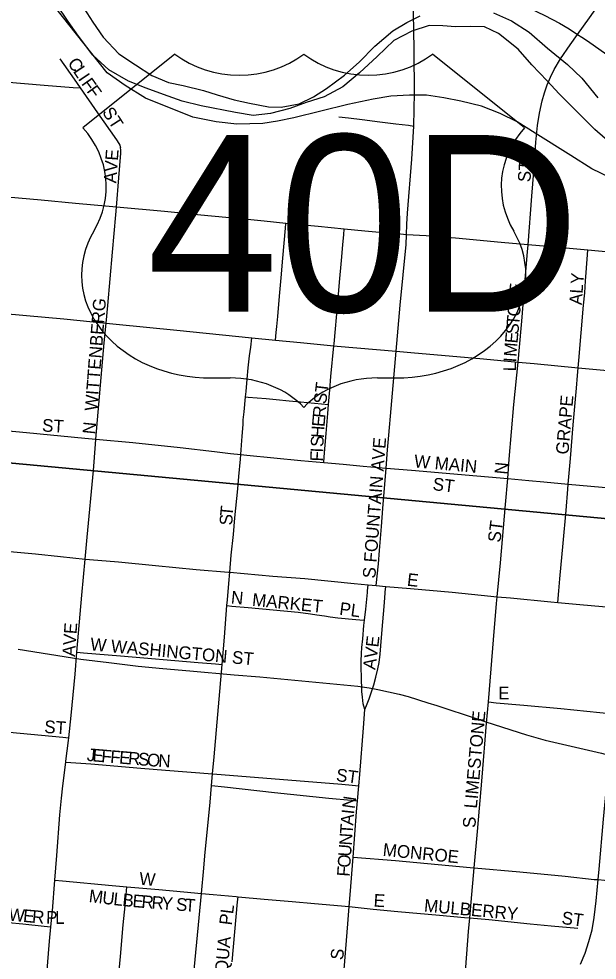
# Model space of a CAD drawing. Extents: x 1410790 to 1770854, y 566777 to 831614.
# Drawn here: x 1599605 to 1601885, y 701706 to 705415 of the extents above; entities that cross this region are included whole.
import ezdxf

# ---------------------------------------------------------------- set-up
doc = ezdxf.new("R2010")
doc.units = 0
for name, color, linetype in [('GM_X_City_Street', 7, 'Continuous'), ('GM_X_City_Street_Text', 7, 'Continuous'), ('GM_X_Major_River', 7, 'Continuous'), ('GM_X_Rail_Line', 7, 'Continuous'), ('GM_X_Section', 7, 'Continuous'), ('GM_X_State_Route', 7, 'Continuous'), ('GM_X_US_Location', 7, 'Continuous'), ('GM_X_US_Route', 7, 'Continuous'), ('GM_X_US_Shield', 7, 'Continuous')]:
    doc.layers.add(name, color=color, linetype=linetype)

msp = doc.modelspace()

# ---------------------------------------------------------------- linework, layer by layer
at = {"layer": 'GM_X_City_Street'}
for points in [[(1601807.5, 705353.9), (1601854.5, 705419), (1601901.4, 705486.3), (1601946.4, 705554.9), (1601981.1, 705610.8), (1601990.6, 705624.6), (1601999.2, 705637.9), (1602029.4, 705684.9)], [(1601161.7, 704993), (1601164.4, 705124.2), (1601163.2, 705288.3), (1601162, 705375.3), (1601159.2, 705485), (1601159.7, 705508.1)], [(1601160.2, 705528.5), (1601201.7, 705527.5), (1601248.7, 705526.3), (1601300.8, 705524.2), (1601318.3, 705523.9), (1601335.8, 705523.8), (1601383.6, 705520), (1601410, 705517.5), (1601445.2, 705511.1), (1601478.5, 705504.6), (1601504.4, 705498.6), (1601526.8, 705492.2), (1601572.5, 705475.8), (1601620.7, 705455.4), (1601677.9, 705428.8), (1601736.1, 705398.3), (1601774.1, 705375.6), (1601807.5, 705353.9)], [(1601612.8, 704524.2), (1601627.3, 704716.1), (1601637, 704847), (1601643.3, 704928.8), (1601650, 704994.4), (1601657.1, 705043.4), (1601667.3, 705091.9), (1601676.4, 705123.7), (1601687.4, 705155), (1601700.3, 705185.5), (1601715.3, 705215.1), (1601740.5, 705257.8), (1601777.5, 705312.5), (1601807.5, 705353.9)], [(1601807.5, 705353.9), (1601824.2, 705342.9), (1601846.7, 705328.1), (1601966.7, 705242.7), (1602112.6, 705136.9), (1602151.2, 705106.1), (1602176.4, 705083.6), (1602187.9, 705073.2), (1602246.4, 705016.2), (1602295.6, 704973.5), (1602308.3, 704963.8), (1602321.7, 704955.3), (1602335.9, 704948.2), (1602350.7, 704942.3), (1602366, 704938), (1602381.6, 704934.9), (1602413.6, 704931.9), (1602478.8, 704931.8), (1602708, 704936.7), (1603035.3, 704935.7), (1603362.7, 704941.2), (1603428.3, 704941.2), (1603461.4, 704941.2)], [(1599767.2, 705257.7), (1599822.6, 705177.5), (1599846.7, 705142.8)], [(1599549.9, 705167.6), (1599704.4, 705154.1), (1599819.7, 705145), (1599846.7, 705142.8)], [(1599846.7, 705142.8), (1599915.4, 705044.3), (1599990.4, 704938.3), (1599999.3, 704924.5), (1600003.1, 704917.3), (1600005.9, 704908.6)], [(1600866.8, 705029.2), (1600904.3, 705024.7), (1600958.2, 705018.2), (1601027.9, 705009.8), (1601091.3, 705002.1), (1601140.3, 704996.2), (1601161.7, 704993)], [(1601133.1, 704564.7), (1601134.4, 704605.5), (1601137.4, 704649.4), (1601154.5, 704861.9), (1601161.7, 704993)], [(1599989.9, 704672.8), (1599999.4, 704789.1), (1600007.4, 704886.6), (1600007.2, 704897.8), (1600005.9, 704908.6)], [(1599949, 704216.4), (1599955.3, 704285.7), (1599974.2, 704496.1), (1599987.5, 704642.4), (1599989.9, 704672.8)], [(1600617.1, 704148.5), (1600619.8, 704178.9), (1600621.9, 704203.1), (1600625.3, 704242.3), (1600632.3, 704322.6), (1600638.7, 704395.1), (1600645.4, 704471.8), (1600650.6, 704531.5), (1600655.7, 704590.6), (1600657.4, 704609.2)], [(1600847, 704127.1), (1600847.6, 704134.9), (1600862.1, 704297), (1600869, 704378.2), (1600876.4, 704463.3), (1600881.7, 704524.1), (1600885.8, 704565.6), (1600887.8, 704586.4)], [(1601092.4, 704105.8), (1601108, 704286.8), (1601131.2, 704526.1), (1601133.1, 704564.7)], [(1601572.6, 704062.9), (1601578.1, 704121.7), (1601587.1, 704223.3), (1601604, 704419.7), (1601610.5, 704496.5), (1601612.8, 704524.2)], [(1601809.6, 704040.4), (1601812.3, 704069.1), (1601831.2, 704286.9), (1601835.3, 704336), (1601838.8, 704382.2), (1601841.3, 704415.5), (1601847.4, 704503.2)], [(1599909.1, 703759.1), (1599941.9, 704138), (1599949, 704216.4)], [(1600498.5, 703926), (1600500.5, 703946.9), (1600504.9, 703995.4), (1600509.6, 704040.2), (1600514.8, 704087.5), (1600518.9, 704121.8), (1600523.1, 704157.6)], [(1600825.8, 703896.1), (1600830.7, 703952.8), (1600835.1, 704005.5), (1600847, 704127.1)], [(1601052.5, 703645.2), (1601058.3, 703717.5), (1601063.8, 703774.5), (1601073.2, 703879.3), (1601092.4, 704105.8)], [(1601532, 703603.4), (1601537.2, 703680.5), (1601556.5, 703895), (1601572.6, 704062.9)], [(1601770.4, 703582.1), (1601778.9, 703682.3), (1601790.4, 703815.6), (1601802.9, 703960.5), (1601807.2, 704009.6), (1601809.6, 704040.4)], [(1600480.2, 703698.3), (1600484.2, 703753.3), (1600485.1, 703769.8), (1600488.8, 703817.9), (1600489.7, 703835.3), (1600492.7, 703867), (1600498.5, 703926)], [(1600498.5, 703926), (1600509.3, 703925), (1600580.4, 703918.5), (1600619.3, 703914.9), (1600670.9, 703910.2), (1600715.6, 703906.1), (1600770.1, 703901.2), (1600798.2, 703898.6), (1600825.8, 703896.1)], [(1600806.6, 703666.7), (1600808.5, 703688.9), (1600816.3, 703781.6), (1600822.9, 703859.8), (1600825.8, 703896.1)], [(1599430.2, 703803.4), (1599469.7, 703799.9), (1599550.6, 703792.8), (1599634.7, 703785.3), (1599865.4, 703763.4), (1599909.1, 703759.1)], [(1599866.6, 703286.3), (1599874.9, 703373.2), (1599899.5, 703635), (1599907.6, 703739.5), (1599909.1, 703759.1)], [(1599909.1, 703759.1), (1600054.4, 703745.4), (1600240.3, 703726.2), (1600376.2, 703710.9), (1600439.9, 703703), (1600480.2, 703698.3)], [(1600436.8, 703234.9), (1600442.4, 703301.9), (1600450.6, 703383), (1600456.1, 703449.1), (1600468, 703563.2), (1600472.8, 703611.3), (1600478.7, 703680.6), (1600480.2, 703698.3)], [(1600480.2, 703698.3), (1600503.7, 703695.6), (1600716.4, 703674.8), (1600806.6, 703666.7)], [(1600806.6, 703666.7), (1600883.6, 703659.8), (1600961.6, 703652.9), (1601052.5, 703645.2)], [(1601014, 703182.2), (1601022.7, 703267.7), (1601027, 703320.5), (1601034.6, 703415), (1601040.2, 703485.3), (1601052.5, 703645.2)], [(1601052.5, 703645.2), (1601152.7, 703636.5)], [(1601152.7, 703636.5), (1601229.5, 703629.9), (1601334.6, 703620.9), (1601532, 703603.4)], [(1601490.7, 703138.1), (1601504, 703270.9), (1601523.4, 703501.6), (1601532, 703603.4)], [(1601532, 703603.4), (1601614.7, 703595.6), (1601674.1, 703590.7), (1601770.4, 703582.1)], [(1601729.2, 703115.7), (1601733.5, 703160.6), (1601738, 703208.5), (1601750.4, 703349.2), (1601761.8, 703477.9), (1601768.7, 703561.7), (1601770.4, 703582.1)], [(1601770.4, 703582.1), (1601859.5, 703574.1), (1602009.9, 703561)], [(1599387.8, 703332.6), (1599409.7, 703330.2), (1599671.4, 703306.6), (1599769.3, 703296), (1599866.6, 703286.3)], [(1599833.8, 702919.2), (1599853, 703144.2), (1599866.6, 703286.3)], [(1599866.6, 703286.3), (1599883.3, 703284.5), (1599997.3, 703275.5), (1600143.3, 703261.4), (1600304.4, 703245.5), (1600431.3, 703235.2), (1600436.8, 703234.9)], [(1600425.3, 703103), (1600427.1, 703125.1), (1600433, 703189.5), (1600436.8, 703234.9)], [(1600436.8, 703234.9), (1600605.7, 703219.5), (1600732.3, 703210.1), (1600927.3, 703189.5), (1600981.8, 703184.9)], [(1600967.7, 703045.6), (1600972.5, 703089.5), (1600976.3, 703128.8), (1600978.9, 703155.2), (1600979.4, 703160.6), (1600981.8, 703184.9)], [(1600968.9, 702693), (1600978.1, 702715.7), (1600986.3, 702735.2), (1600995.2, 702763.7), (1601004.1, 702791.1), (1601012.8, 702820.6), (1601020.6, 702853.6), (1601024.9, 702878.7), (1601028.9, 702911.2), (1601032.1, 702944.3), (1601038.5, 703024.1), (1601043.3, 703083.1), (1601046.1, 703116.8), (1601049.2, 703152.5), (1601049.5, 703156.1), (1601051.4, 703178.9)], [(1600981.8, 703184.9), (1601014, 703182.2)], [(1601014, 703182.2), (1601051.4, 703178.9)], [(1601051.4, 703178.9), (1601148.3, 703170.3), (1601313.4, 703155.5), (1601427.9, 703144.3), (1601490.7, 703138.1)], [(1601455.8, 702723.5), (1601466.6, 702853.2), (1601475.8, 702968), (1601488.4, 703111.8), (1601490.7, 703138.1)], [(1601490.7, 703138.1), (1601542.5, 703133), (1601701.4, 703118.3), (1601729.2, 703115.7)], [(1600405.9, 702871.3), (1600415.2, 702978.8), (1600425.3, 703103)], [(1600425.3, 703103), (1600445, 703101.3), (1600509.4, 703095.5), (1600607.5, 703086.3), (1600705.5, 703076.8), (1600754.1, 703070.1), (1600779.5, 703066.7), (1600809.7, 703062.3), (1600832.4, 703058.3), (1600861.9, 703054.6), (1600933.2, 703048.1), (1600949.5, 703046.9), (1600967.7, 703045.6)], [(1601729.2, 703115.7), (1601815.9, 703107.6), (1601980.8, 703092.3)], [(1600968.9, 702693), (1600962.2, 702716.4), (1600959, 702741.6), (1600956.8, 702764.7), (1600955.3, 702823.8), (1600954.7, 702855.5), (1600954.3, 702884.3), (1600955.3, 702914.5), (1600956.9, 702938.1), (1600960.3, 702972), (1600965.4, 703024.3), (1600967.7, 703045.6)], [(1599802, 702582.5), (1599811, 702669.5), (1599826.5, 702833), (1599833.8, 702919.2)], [(1599833.8, 702919.2), (1599860.3, 702917), (1600005.2, 702904.8), (1600312.2, 702879.4), (1600380, 702873.6), (1600405.9, 702871.3)], [(1600368.7, 702440.4), (1600374.6, 702506.9), (1600405.9, 702871.3)], [(1601399.8, 702069.5), (1601412.3, 702212.9), (1601430.7, 702426.3), (1601448.7, 702639.7), (1601455.8, 702723.5)], [(1601455.8, 702723.5), (1601487.1, 702720.5), (1601595.7, 702710.2), (1601741.6, 702697.2), (1601946.6, 702676.6), (1601978.6, 702673.4), (1602099.9, 702661.1), (1602279.4, 702645.1), (1602524.5, 702622.7), (1602718.4, 702604.1), (1602759.3, 702600.7), (1602777.3, 702599.2)], [(1600945, 702393.2), (1600949, 702437.6), (1600963.4, 702621.9), (1600968.9, 702693)], [(1599560.3, 702604.5), (1599567.8, 702603.8), (1599779, 702584.6), (1599802, 702582.5)], [(1599790.3, 702486.3), (1599790.8, 702490.4), (1599800.9, 702571.6), (1599802, 702582.5)], [(1599747.2, 702020.7), (1599755, 702118.5), (1599766.6, 702278.9), (1599773.2, 702344.3), (1599778.5, 702393.1), (1599790.3, 702486.3)], [(1599790.3, 702486.3), (1599809.7, 702484.8), (1599888.9, 702479), (1600085.9, 702462.1), (1600183.2, 702454.2), (1600368.7, 702440.4)], [(1600364.7, 702394.2), (1600368.7, 702440.4)], [(1600368.7, 702440.4), (1600402.5, 702437.6), (1600484.5, 702430.8), (1600599.5, 702422.1), (1600878.8, 702399), (1600919.5, 702395.4), (1600945, 702393.2)], [(1600324.9, 701968.8), (1600334.2, 702068.4), (1600338.4, 702116.9), (1600358.7, 702328), (1600364.7, 702394.2)], [(1600364.7, 702394.2), (1600416, 702388.3), (1600612.8, 702366), (1600826.5, 702344.2), (1600914.3, 702336.4), (1600939.7, 702334.2)], [(1600939.7, 702334.2), (1600945, 702393.2)], [(1600922.8, 702112.3), (1600935.8, 702290.2), (1600939.7, 702334.2)], [(1600907.1, 701916.8), (1600910.6, 701963.5), (1600922.8, 702112.3)], [(1600922.8, 702112.3), (1601089.9, 702098.2), (1601383.5, 702071.1), (1601399.8, 702069.5)], [(1601382.3, 701872.3), (1601388, 701933.9), (1601399.8, 702069.5)], [(1601399.8, 702069.5), (1601579.4, 702053.4), (1601758.9, 702036.2), (1601872.9, 702024.3), (1601888.6, 702023), (1601938.2, 702018.9), (1602146.5, 701999.7)], [(1599731.7, 701837.5), (1599737.5, 701900.8), (1599747.2, 702020.7)], [(1599747.2, 702020.7), (1599777.6, 702018), (1599972.9, 702000.4), (1600030.8, 701995.2)], [(1599996.4, 701623.8), (1599998.9, 701650.9), (1600005.4, 701720.5), (1600016.9, 701845.4), (1600023.7, 701919.7), (1600027.7, 701962.7), (1600030.8, 701995.2)], [(1600030.8, 701995.2), (1600156.3, 701984), (1600255.2, 701975.1), (1600324.9, 701968.8)], [(1600290, 701598.2), (1600291.4, 701612.9), (1600324.9, 701968.8)], [(1600324.9, 701968.8), (1600371.2, 701964.7), (1600461.6, 701956.5), (1600469.1, 701955.9)], [(1600445.7, 701699.5), (1600445.7, 701699.7), (1600467.3, 701935.9), (1600469.1, 701955.9)], [(1600469.1, 701955.9), (1600571.8, 701946.7), (1600682.9, 701936.7), (1600771, 701928.7), (1600907.1, 701916.8)], [(1600877.4, 701544.3), (1600887.3, 701668.5), (1600901.9, 701848.7), (1600907.1, 701916.8)], [(1600907.1, 701916.8), (1601001.1, 701906.7), (1601099, 701897.2), (1601262.5, 701882.5), (1601361.4, 701874.2), (1601382.3, 701872.3)], [(1599487.8, 701861), (1599506, 701859.5), (1599620.4, 701849), (1599705, 701840.3), (1599731.7, 701837.5)], [(1601411.4, 701538.2), (1601399.6, 701557.3), (1601388.3, 701578.9), (1601382.2, 701594.1), (1601373.7, 701622), (1601369.3, 701638.5), (1601366.8, 701658.4), (1601366.3, 701678.3), (1601377.2, 701819), (1601382.3, 701872.3)], [(1601382.3, 701872.3), (1601457.4, 701865.5), (1601621, 701849.5), (1601703.9, 701841.2), (1601808, 701831.7)], [(1599715, 701650.3), (1599726.5, 701780.4), (1599731.7, 701837.5)]]:
    msp.add_lwpolyline(points, dxfattribs=at)
at = {"layer": 'GM_X_Major_River'}
for points in [[(1600947.4, 705202.5), (1600882, 705147.9), (1600808.9, 705107.5), (1600738.2, 705085.1), (1600673.5, 705062.6), (1600596.9, 705042.3), (1600528.6, 705033.9), (1600458.7, 705045.6), (1600323.1, 705072.9), (1600249.4, 705090.7), (1600175.9, 705116.5), (1600106.3, 705142.3), (1600036.9, 705170), (1599959.8, 705214), (1599897, 705271.6), (1599840.7, 705347.2), (1599800, 705404.3), (1599755.5, 705469.6)], [(1599849.8, 705475.4), (1599896.1, 705402), (1599936.8, 705342.9), (1599999.3, 705277.2), (1600064.4, 705233.5), (1600129.6, 705191.9), (1600195, 705164.2)], [(1600195, 705164.2), (1600252.9, 705152.8), (1600332.6, 705132.9), (1600386.2, 705115.5), (1600453.9, 705095.9), (1600513.7, 705082.4), (1600589.5, 705068.6), (1600639.6, 705067.4), (1600710, 705079.8), (1600766.8, 705108.5), (1600817.7, 705141.4), (1600889.1, 705193.8), (1600946.4, 705244.6), (1601008, 705307.4), (1601079.6, 705367.8), (1601134.5, 705400.7), (1601187.3, 705427.5)], [(1601476.1, 705438.7), (1601547.5, 705406.9), (1601616.6, 705363.1), (1601689.2, 705299.2), (1601767.8, 705235.1), (1601824.6, 705181.6), (1601886.9, 705103.9)], [(1601946.6, 704917.9), (1601875.9, 704979.8), (1601803.5, 705051.7), (1601735, 705119.5), (1601688.1, 705170.8), (1601627.5, 705234.4), (1601572.9, 705295.9), (1601496.2, 705357.9), (1601440.7, 705383.3), (1601384.6, 705384.7), (1601326.5, 705384), (1601276.5, 705387.2), (1601222.4, 705388.5), (1601153.7, 705366.1), (1601082.7, 705329.7), (1601017.1, 705267), (1600947.4, 705202.5)]]:
    msp.add_lwpolyline(points, dxfattribs=at)
at = {"layer": 'GM_X_Rail_Line'}
for points in [[(1601640.6, 704964.3), (1601569.1, 705009.3), (1601502.4, 705042.8), (1601428.6, 705071.1), (1601346.9, 705091), (1601279.8, 705104.4), (1601212.5, 705114.4), (1601145.3, 705114.9), (1601071.4, 705110.6), (1601002.1, 705099.4), (1600901.3, 705077.8), (1600689.2, 705024.7), (1600624.3, 705012.3), (1600566.4, 705003.5), (1600464.7, 705000.4), (1600383.4, 705009.2), (1600291, 705027.8), (1600104.5, 705102.5), (1600023.6, 705152), (1599953.4, 705201.9), (1599655.9, 705578.5)], [(1602092, 704740.5), (1601998.7, 704766.2), (1601936.8, 704788.7), (1601863.9, 704823.6), (1601780.7, 704876.2), (1601640.6, 704964.3)], [(1599602, 702931.7), (1599850, 702892), (1599959.8, 702878.3), (1600075.5, 702863.8), (1600173.2, 702855), (1600279.3, 702845.9), (1600454.2, 702829.8), (1600555.5, 702821.8), (1600693.2, 702809.3), (1600941.4, 702785.4), (1600985.7, 702778.7), (1601020.5, 702772.3), (1601103.6, 702754.2), (1601139, 702744.3), (1601217.2, 702720.4), (1601252.1, 702709.3)], [(1601252.1, 702709.3), (1601411.7, 702656.9), (1601445.6, 702645.3)], [(1601445.6, 702645.3), (1601606.1, 702593.7), (1601680.2, 702573.3), (1601901.2, 702521.9), (1601916.7, 702517.1)]]:
    msp.add_lwpolyline(points, dxfattribs=at)
at = {"layer": 'GM_X_Section'}
for points in [[(1599376.7, 708982.6), (1604648.8, 708516.3), (1604192.4, 703233.9), (1598860.7, 703731.2)], [(1598860.7, 703731.2), (1604192.4, 703233.9), (1603688.3, 697982.3), (1598351.3, 698519.7)]]:
    msp.add_lwpolyline(points, close=True, dxfattribs=at)
at = {"layer": 'GM_X_State_Route'}
msp.add_lwpolyline([(1601819.3, 701689.9), (1601837.3, 701733.3), (1601852.3, 701778.7), (1601864.3, 701825.7), (1601873.3, 701873.6), (1601881.2, 701940), (1601888.6, 702023), (1601892.2, 702064.9), (1601909.7, 702261.1), (1601926.2, 702440.9), (1601940.7, 702604.1), (1601946.6, 702676.6), (1601968.6, 702946.2), (1601980.8, 703092.3), (1601999.8, 703403), (1602009.9, 703561), (1602012.4, 703592.6)], dxfattribs=at)
at = {"layer": 'GM_X_US_Route'}
for points in [[(1599989.9, 704672.8), (1599961, 704675.6), (1599829, 704687.5), (1599693.2, 704700.5), (1599512.8, 704717), (1599269.1, 704739.7), (1599231.1, 704743.2), (1599036.5, 704761.7)], [(1601581.2, 704527), (1601506, 704533.7), (1601326, 704550.6), (1601211.2, 704560.2), (1601133.1, 704564.7), (1601109.4, 704566.3), (1601071.1, 704568.9), (1600968.4, 704578.7), (1600887.8, 704586.4), (1600784.5, 704596.6), (1600657.4, 704609.2), (1600572.4, 704617.7), (1600519.8, 704622.7), (1600322.9, 704641.5), (1600179, 704655.5), (1599989.9, 704672.8)], [(1602000.9, 704489.1), (1601847.4, 704503.2), (1601718.2, 704514.9), (1601612.8, 704524.2), (1601581.2, 704527)], [(1598997.3, 704303.6), (1599073.9, 704295.6), (1599233.2, 704281.6), (1599471.9, 704260.5), (1599782.6, 704233.1), (1599949, 704216.4)], [(1599949, 704216.4), (1599989.2, 704212.2), (1600227.9, 704187.9), (1600523.1, 704157.6), (1600617.1, 704148.5), (1600714.8, 704139.4), (1600847, 704127.1), (1600860, 704125.9), (1601092.4, 704105.8), (1601149.8, 704100.8)], [(1601149.8, 704100.8), (1601436.9, 704075.9), (1601572.6, 704062.9)], [(1601572.6, 704062.9), (1601636.7, 704056.9), (1601809.6, 704040.4), (1602041.4, 704019.5)]]:
    msp.add_lwpolyline(points, dxfattribs=at)
at = {"layer": 'GM_X_US_Shield'}
for p, q in [((1600220.5, 705276.4), (1599857.9, 704986.4)), ((1601598.1, 704986.4), (1601235.6, 705276.4)), ((1600365.5, 704000.3), (1600438, 704000.3)), ((1601018.1, 704000.3), (1601090.6, 704000.3))]:
    msp.add_line(p, q, dxfattribs=at)
for centre, major_axis, start_param, end_param in [((1600474.2, 705483.6), (-362.5, 0), 0.795399, 2.346194), ((1600981.8, 705483.6), (-362.5, 0), 0.795399, 2.346194), ((1599442.1, 704753.5), (507.6, 0), 5.838949, 6.894067), ((1602013.9, 704753.5), (-507.6, 0), 5.672304, 6.727422), ((1600359.8, 704406.3), (507.6, 0), 2.702327, 4.723529), ((1601096.2, 704406.3), (-507.6, 0), 1.559657, 3.580859), ((1600438, 703710.2), (-362.5, 0), 3.785094, 4.712389), ((1601018.1, 703710.2), (-362.5, 0), 4.712389, 5.639684)]:
    msp.add_ellipse(centre, major_axis=major_axis, ratio=0.8, start_param=start_param, end_param=end_param, dxfattribs=at)

# ---------------------------------------------------------------- texts
at = {"layer": 'GM_X_City_Street_Text'}
for s, rotation, p in [('C', 303.7305, (1599795.2, 705241.5)), ('L', 303.7052, (1599817.1, 705208.6)), ('I', 303.8907, (1599836.8, 705179.2)), ('F', 305.0375, (1599849.7, 705160)), ('F', 305.9862, (1599870.4, 705130.5)), ('ST', 302.7321, (1599931.6, 705047.8)), ('AVE', 85.9088, (1599989.1, 704766.2)), ('ST', 86.4254, (1601621.5, 704770.5)), ('ALY', 86.0494, (1601823.9, 704286.6)), ('E', 85.048, (1601587.3, 704327.9)), ('WITTENBERG', 85.554, (1599914.4, 703868.6)), ('N', 85.0549, (1601583.5, 704284)), ('O', 85.0596, (1601579.7, 704240.2)), ('T', 85.0517, (1601576.7, 704205.1)), ('S', 85.048, (1601573.7, 704170)), ('E', 85.0752, (1601570.6, 704135)), ('M', 85.368, (1601566.4, 704082.4)), ('L', 89.0165, (1601564.3, 704026.1)), ('I', 86.1074, (1601564.9, 704060.6)), ('ST', 83.282, (1600816.4, 703895.4)), ('GRAPE', 85.0358, (1601771.1, 703696.9)), ('R', 85.0387, (1600812.8, 703841)), ('ST', 356.4262, (1599695.5, 703789.3)), ('N', 84.2916, (1599905.6, 703776.5)), ('E', 85.1025, (1600809.8, 703805.9)), ('H', 86.151, (1600806.9, 703762.3)), ('S', 87.6766, (1600805.4, 703727.5)), ('S FOUNTAIN AVE', 85.5634, (1601009.9, 703208.7)), ('I', 87.6832, (1600804.6, 703705.5)), ('F', 87.6766, (1600803.1, 703670.3)), ('W MAIN', 354.7108, (1601161.2, 703648.5)), ('N', 84.2937, (1601529.2, 703618.1)), ('ST', 352.8783, (1601234.2, 703558.7)), ('T', 84.5014, (1600447.6, 703453.1)), ('S', 88.5242, (1600446.7, 703418.8)), ('ST', 82.8783, (1601502.8, 703349.9)), ('E', 353.7681, (1601133.4, 703181.5)), ('N', 354.2916, (1600439.5, 703111.5)), ('MARKET', 354.2077, (1600522.9, 703102.7)), ('PL', 352.4092, (1600866.6, 703067.5)), ('AVE', 86.0569, (1599826.3, 702900.6)), ('W WASHINGTON ST', 354.7256, (1599884.9, 702926.9)), ('E', 83.6134, (1601021.9, 702936.9)), ('V', 82.4233, (1601015.9, 702892.2)), ('A', 82.2609, (1601010, 702848.4)), ('E', 0, (1601494.5, 702733.3)), ('LIMESTONE', 84.9367, (1601410.3, 702302)), ('ST', 356.4186, (1599704.3, 702601.3)), ('J', 355.2291, (1599871.7, 702491.3)), ('E', 355.2142, (1599893.6, 702489.5)), ('F', 355.2286, (1599928.7, 702486.5)), ('F', 355.2273, (1599963.8, 702483.6)), ('E', 355.2338, (1599998.9, 702480.7)), ('R', 355.2222, (1600034, 702477.8)), ('S', 355.2338, (1600073.4, 702474.5)), ('O', 355.2182, (1600108.5, 702471.5)), ('N', 356.5869, (1600153.6, 702467.8)), ('ST', 352.4092, (1600853.4, 702412.1)), ('N', 81.6211, (1600928.3, 702300.4)), ('A', 85.7555, (1600922.7, 702235.6)), ('I', 83.6043, (1600925.9, 702279)), ('S', 90, (1601405.9, 702226.7)), ('T', 86.0322, (1600920.3, 702200.6)), ('N', 86.0187, (1600917.2, 702156.7)), ('U', 86.0348, (1600914.2, 702112.8)), ('MONROE', 354.289, (1601037.9, 702117.3)), ('O', 86.0187, (1600911.1, 702068.9)), ('W', 355.5955, (1600078.5, 702002.9)), ('F', 86.0351, (1600908.7, 702033.8)), ('M', 352.8772, (1599879, 701935.1)), ('U', 353.1306, (1599931.7, 701928.6)), ('L', 353.8098, (1599976, 701923.2)), ('B', 354.308, (1600011.5, 701919.4)), ('E', 355.1258, (1600051.6, 701915.4)), ('R', 355.4907, (1600087.1, 701912.4)), ('R', 355.5928, (1600126.7, 701909.2)), ('Y', 355.607, (1600166.1, 701906.2)), ('S', 355.6021, (1600223.2, 701901.8)), ('T', 355.6021, (1600258.3, 701899.1)), ('E', 356.6111, (1601002.3, 701917)), ('MULBERRY', 354.7444, (1601200.7, 701897.3)), ('W', 354.6956, (1599563.3, 701862.2)), ('E', 354.6918, (1599620.2, 701856.9)), ('R', 355.1209, (1599655.6, 701853.6)), ('P', 359.2795, (1599712.3, 701849.4)), ('L', 359.9956, (1599748.1, 701848.9)), ('PL', 82.8657, (1600443.9, 701841.6)), ('ST', 352.4092, (1601742.2, 701848.9)), ('PIQUA', 84.6888, (1600421.7, 701589.9)), ('S', 82.8783, (1600882.4, 701704.3))]:
    msp.add_text(s, height=50, rotation=rotation, dxfattribs=at).set_placement(p)
at = {"layer": 'GM_X_US_Location'}
for s in ['0', '/']:
    msp.add_text(s, height=1, dxfattribs=at).set_placement((1600728.6, 704608.8))
msp.add_text('40D', height=1, rotation=0, dxfattribs=at).set_placement((1600390.1, 704401.8))
at = {"layer": 'GM_X_US_Shield'}
msp.add_text('40D', height=696.1, dxfattribs=at).set_placement((1600109.5, 704261.3))

doc.saveas('drawing.dxf')
